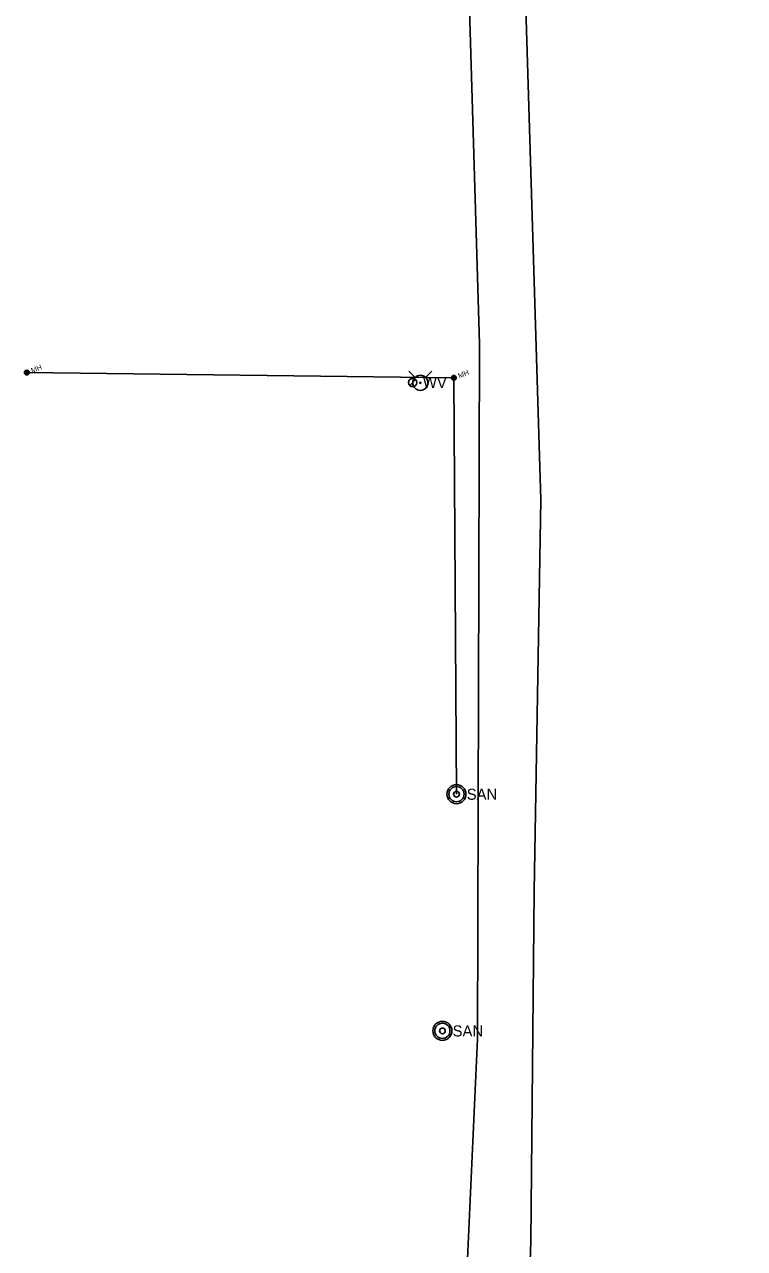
# Model space of a CAD drawing. Extents: x 600849 to 606371, y 330010 to 403088.
# Drawn here: x 602543 to 602998, y 362570 to 363342 of the extents above; entities that cross this region are included whole.
import ezdxf

# ---------------------------------------------------------------- set-up
doc = ezdxf.new("R2010")
doc.units = 0
for name, color, linetype in [('E_FTMS_Conduit', 7, 'Continuous'), ('E_UTL_FO_UG_QWEST', 7, 'Continuous'), ('E_UTL_SAN', 7, 'Continuous'), ('E_UTL_SAN_MH', 7, 'Continuous'), ('E_UTL_SAN_UG', 7, 'Continuous'), ('E_UTL_W', 7, 'Continuous'), ('E_UTL_WHydrant', 7, 'Continuous')]:
    doc.layers.add(name, color=color, linetype=linetype)

msp = doc.modelspace()

# ---------------------------------------------------------------- linework, layer by layer
at = {"layer": 'E_FTMS_Conduit'}
msp.add_lwpolyline([(602728.56, 361144.49), (602773.44, 361436.86), (602804.35, 361724.81), (602835.41, 362017.49), (602853.41, 362300.17), (602862.73, 362574), (602864.84, 362795.21), (602869.07, 363042.13), (602856.75, 363442.42), (602851.42, 363623.72), (602831.32, 363809.64), (602826.21, 363833.28), (602828.49, 363833.62), (602845.8, 363837.45), (602975.72, 363856.3), (602995.75, 363859.34), (602997.64, 363859.81), (602996.87, 363861.86), (602995.19, 363872.42), (602966.87, 364136.29)], dxfattribs=at)
at = {"layer": 'E_UTL_FO_UG_QWEST'}
msp.add_lwpolyline([(602689.38, 361134), (602716, 361339.63), (602743.87, 361524.68), (602754.99, 361619.51), (602768.57, 361767.8), (602782.65, 361896.98), (602793.64, 362005.46), (602805.45, 362193.34), (602813.26, 362336.49), (602817.5, 362407.38), (602822.05, 362549.25), (602828.95, 362701.86), (602830.3, 363140.61), (602824.69, 363330.76), (602824.69, 363330.79), (602812.45, 363727.22), (602792.64, 363896.81), (602779.99, 364023.79)], dxfattribs=at)
at = {"layer": 'E_UTL_SAN'}
for centre, radius in [((602815.75, 362856.36), 6), ((602815.75, 362856.36), 4.8), ((602815.75, 362856.36), 1.8), ((602806.84, 362706.95), 6), ((602806.84, 362706.95), 4.8), ((602806.84, 362706.95), 1.8)]:
    msp.add_circle(centre, radius, dxfattribs=at)
at = {"layer": 'E_UTL_SAN_MH'}
for centre, radius in [((602544.43, 363122.53), 1.5), ((602544.43, 363122.53), 1.2), ((602544.43, 363122.53), 0.45), ((602814.11, 363119.24), 1.5), ((602814.11, 363119.24), 1.2), ((602814.11, 363119.24), 0.45)]:
    msp.add_circle(centre, radius, dxfattribs=at)
at = {"layer": 'E_UTL_SAN_UG'}
for points in [[(602544.43, 363122.53), (602814.11, 363119.23)], [(602815.75, 362856.35), (602814.11, 363119.23)]]:
    msp.add_lwpolyline(points, dxfattribs=at)
at = {"layer": 'E_UTL_W'}
msp.add_lwpolyline([(602786.24, 363114.37), (602789.91, 363118.04)], dxfattribs=at)
msp.add_circle((602788.07, 363116.21), 2.59, dxfattribs=at)
at = {"layer": 'E_UTL_WHydrant'}
for points in [[(602789.6, 363119.41), (602785.71, 363123.3)], [(602796.28, 363119.41), (602800.17, 363123.3)]]:
    msp.add_lwpolyline(points, dxfattribs=at)
for radius in [4.77, 0.365]:
    msp.add_circle((602792.94, 363116.07), radius, dxfattribs=at)

# ---------------------------------------------------------------- texts
at = {"layer": 'E_UTL_SAN'}
for p in [(602822.23, 362852.82), (602813.32, 362703.42)]:
    msp.add_text('SAN', height=6.998, dxfattribs=at).set_placement(p)
at = {"layer": 'E_UTL_SAN_MH'}
for p in [(602547.81, 363122.11), (602817.49, 363118.82)]:
    msp.add_text('MH', height=3.24, rotation=21.19761, dxfattribs=at).set_placement(p)
at = {"layer": 'E_UTL_W'}
msp.add_text('WV', height=7, dxfattribs=at).set_placement((602794.55, 363112.71))

doc.saveas('drawing.dxf')
